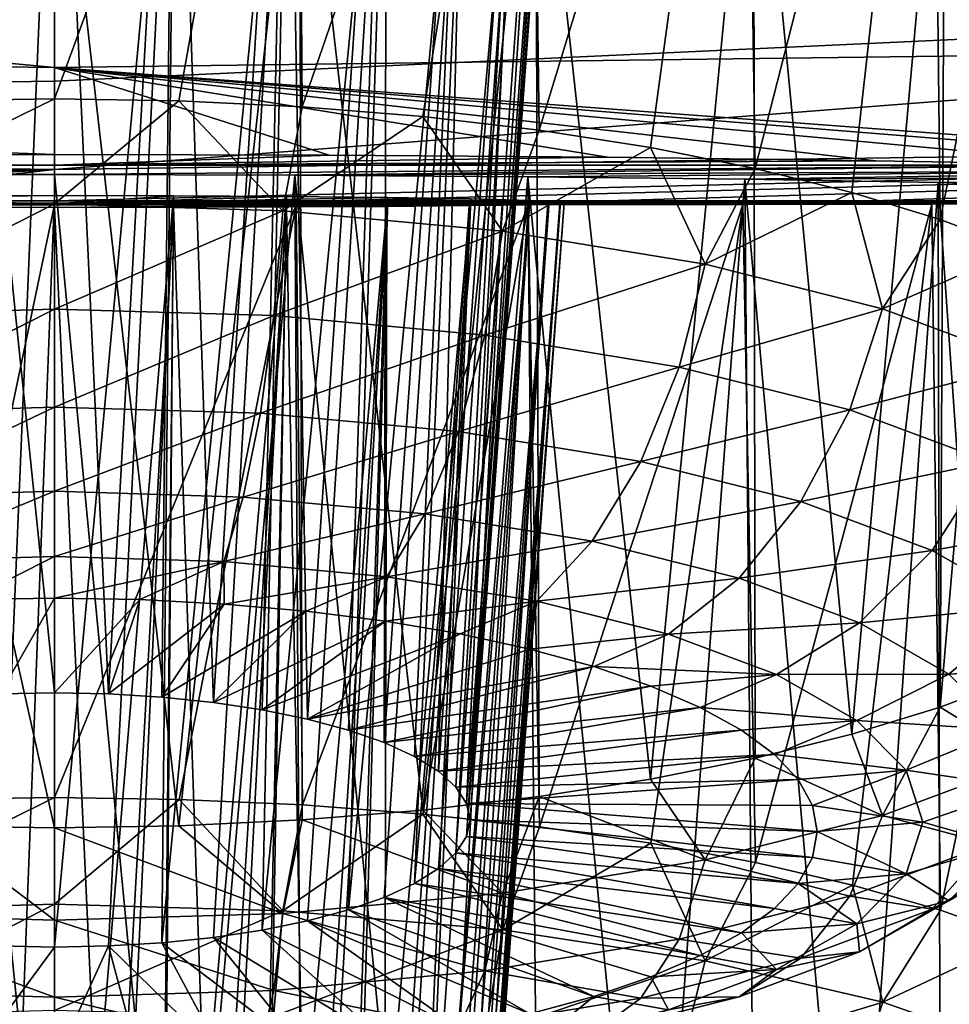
# Model space of a CAD drawing. Header units: metres. Extents: x -90 to 304, y -90 to 74.
# Tile 276 of 570: x 239.96 to 241.08, y -15.04 to -13.86. Entities that reach past the tile are written whole.
import ezdxf

# ---------------------------------------------------------------- set-up
doc = ezdxf.new("R2010")
doc.units = ezdxf.units.M
doc.layers.add('solid_21662050_350', color=7, linetype='CONTINUOUS')

msp = doc.modelspace()

# ---------------------------------------------------------------- linework, layer by layer
at = {"layer": 'solid_21662050_350'}
for points in [[(239.707733, -13.15389, 212.404846), (240, -13.150327, 212.376022), (239.850143, -13.953019, 212.186935)], [(239.850143, -13.953019, 212.186935), (240, -13.150327, 212.376022), (240, -13.950618, 212.179459)], [(240.292267, -13.15389, 212.404846), (240, -13.950618, 212.179459), (240, -13.150327, 212.376022)], [(240.292267, -13.15389, 212.404846), (240.149857, -13.953019, 212.186935), (240, -13.950618, 212.179459)], [(240.292267, -13.15389, 212.404846), (240.29808, -13.960196, 212.209274), (240.149857, -13.953019, 212.186935)], [(240.292267, -13.15389, 212.404846), (240.572418, -13.164377, 212.489792), (240.29808, -13.960196, 212.209274)], [(240.572418, -13.164377, 212.489792), (240.443039, -13.972069, 212.246262), (240.29808, -13.960196, 212.209274)], [(240.572418, -13.164377, 212.489792), (240.58313, -13.988508, 212.29747), (240.443039, -13.972069, 212.246262)], [(240.572418, -13.164377, 212.489792), (240.829697, -13.181244, 212.62674), (240.58313, -13.988508, 212.29747)], [(240.829697, -13.181244, 212.62674), (240.716843, -14.009336, 212.362335), (240.58313, -13.988508, 212.29747)], [(240.829697, -13.181244, 212.62674), (240.842697, -14.03432, 212.440155), (240.716843, -14.009336, 212.362335)], [(240.829697, -13.181244, 212.62674), (241.055344, -13.203742, 212.810074), (240.842697, -14.03432, 212.440155)], [(241.055344, -13.203742, 212.810074), (240.95932, -14.06319, 212.530075), (240.842697, -14.03432, 212.440155)], [(241.055344, -13.203742, 212.810074), (241.06543, -14.095628, 212.631104), (240.95932, -14.06319, 212.530075)], [(241.055344, -13.203742, 212.810074), (241.242325, -13.231059, 213.033646), (241.06543, -14.095628, 212.631104)], [(241.242325, -13.231059, 213.033646), (241.159866, -14.131279, 212.742142), (241.06543, -14.095628, 212.631104)], [(239.855667, -13.267997, 213.291946), (240, -14.664726, 212.930801), (240, -13.265867, 213.274399)], [(239.855667, -13.267997, 213.291946), (239.934738, -14.666034, 212.934875), (240, -14.664726, 212.930801)], [(240.065262, -14.666034, 212.934875), (240, -13.265867, 213.274399), (240, -14.664726, 212.930801)], [(240.144119, -13.26799, 213.291901), (240, -13.265867, 213.274399), (240.065262, -14.666034, 212.934875)], [(240.144119, -13.26799, 213.291901), (240.065262, -14.666034, 212.934875), (240.12941, -14.669935, 212.947021)], [(240.144119, -13.26799, 213.291901), (240.12941, -14.669935, 212.947021), (240.19133, -14.67636, 212.967041)], [(240.279984, -13.274232, 213.343369), (240.144119, -13.26799, 213.291901), (240.19133, -14.67636, 212.967041)], [(240.279984, -13.274232, 213.343369), (240.19133, -14.67636, 212.967041), (240.25, -14.685205, 212.994583)], [(240.279984, -13.274232, 213.343369), (240.25, -14.685205, 212.994583), (240.304382, -14.696312, 213.029175)], [(240.399948, -13.284224, 213.425903), (240.279984, -13.274232, 213.343369), (240.304382, -14.696312, 213.029175)], [(240.399948, -13.284224, 213.425903), (240.304382, -14.696312, 213.029175), (240.353546, -14.709495, 213.070236)], [(240.399948, -13.284224, 213.425903), (240.353546, -14.709495, 213.070236), (240.396683, -14.724525, 213.11705)], [(240.497421, -13.297424, 213.535172), (240.399948, -13.284224, 213.425903), (240.396683, -14.724525, 213.11705)], [(240.497421, -13.297424, 213.535172), (240.396683, -14.724525, 213.11705), (240.433014, -14.741149, 213.168823)], [(240.497421, -13.297424, 213.535172), (240.433014, -14.741149, 213.168823), (240.461945, -14.759085, 213.224686)], [(240.566803, -13.313136, 213.665604), (240.497421, -13.297424, 213.535172), (240.461945, -14.759085, 213.224686)], [(240.566803, -13.313136, 213.665604), (240.461945, -14.759085, 213.224686), (240.482956, -14.778013, 213.283646)], [(240.566803, -13.313136, 213.665604), (240.482956, -14.778013, 213.283646), (240.495728, -14.797624, 213.344727)], [(240.603546, -13.330525, 213.81041), (240.566803, -13.313136, 213.665604), (240.495728, -14.797624, 213.344727)], [(240.603546, -13.330525, 213.81041), (240.495728, -14.797624, 213.344727), (240.5, -14.817575, 213.40686)], [(240.608627, -13.339535, 213.885605), (240.5, -14.817575, 213.40686), (240.495728, -14.837524, 213.469009)], [(240.604568, -13.348552, 213.960999), (240.608627, -13.339535, 213.885605), (240.495728, -14.837524, 213.469009)], [(240.608627, -13.339535, 213.885605), (240.603546, -13.330525, 213.81041), (240.5, -14.817575, 213.40686)], [(240.591431, -13.357421, 214.035309), (240.604568, -13.348552, 213.960999), (240.495728, -14.837524, 213.469009)], [(240.591431, -13.357421, 214.035309), (240.495728, -14.837524, 213.469009), (240.482956, -14.857136, 213.53009)], [(240.569427, -13.366008, 214.107361), (240.591431, -13.357421, 214.035309), (240.482956, -14.857136, 213.53009)], [(240.569427, -13.366008, 214.107361), (240.461945, -14.876063, 213.589035), (240.433014, -14.894, 213.644897)], [(240.500519, -13.381809, 214.24028), (240.569427, -13.366008, 214.107361), (240.433014, -14.894, 213.644897)], [(240.569427, -13.366008, 214.107361), (240.482956, -14.857136, 213.53009), (240.461945, -14.876063, 213.589035)], [(240.500519, -13.381809, 214.24028), (240.396683, -14.910623, 213.696671), (240.353546, -14.925653, 213.7435)], [(240.402451, -13.395041, 214.351898), (240.500519, -13.381809, 214.24028), (240.353546, -14.925653, 213.7435)], [(240.500519, -13.381809, 214.24028), (240.433014, -14.894, 213.644897), (240.396683, -14.910623, 213.696671)], [(240.402451, -13.395041, 214.351898), (240.304382, -14.938836, 213.784546), (240.25, -14.949944, 213.819153)], [(240.281433, -13.404982, 214.435959), (240.402451, -13.395041, 214.351898), (240.25, -14.949944, 213.819153)], [(240.402451, -13.395041, 214.351898), (240.353546, -14.925653, 213.7435), (240.304382, -14.938836, 213.784546)], [(240.281433, -13.404982, 214.435959), (240.19133, -14.958788, 213.846695), (240.12941, -14.965213, 213.866714)], [(240.144699, -13.41114, 214.488098), (240.281433, -13.404982, 214.435959), (240.12941, -14.965213, 213.866714)], [(240.281433, -13.404982, 214.435959), (240.25, -14.949944, 213.819153), (240.19133, -14.958788, 213.846695)], [(239.855286, -13.411139, 214.488098), (240, -13.413224, 214.505768), (239.934738, -14.969114, 213.87886)], [(240, -13.413224, 214.505768), (240, -14.970422, 213.882935), (239.934738, -14.969114, 213.87886)], [(240.144699, -13.41114, 214.488098), (240, -14.970422, 213.882935), (240, -13.413224, 214.505768)], [(240.144699, -13.41114, 214.488098), (240.065262, -14.969114, 213.87886), (240, -14.970422, 213.882935)], [(240.144699, -13.41114, 214.488098), (240.12941, -14.965213, 213.866714), (240.065262, -14.969114, 213.87886)], [(241.172104, -13.450203, 214.869736), (241.06543, -14.682148, 214.457901), (241.159866, -14.646497, 214.346863)], [(241.172104, -13.450203, 214.869736), (241.071594, -13.463389, 214.982773), (241.06543, -14.682148, 214.457901)], [(241.071594, -13.463389, 214.982773), (240.840866, -13.485753, 215.175293), (240.95932, -14.714585, 214.558929)], [(241.071594, -13.463389, 214.982773), (240.95932, -14.714585, 214.558929), (241.06543, -14.682148, 214.457901)], [(235.418762, -13.481162, 233.969894), (240, -13.912913, 230.479721), (240, -13.768553, 232.194702)], [(235.418762, -13.481162, 233.969894), (235.697906, -13.858036, 230.275528), (240, -13.912913, 230.479721)], [(244.581238, -13.481162, 233.969894), (240, -13.538503, 234.175156), (244.302094, -13.858036, 230.275528)], [(240.840866, -13.485753, 215.175293), (240.578461, -13.502211, 215.317535), (240.716843, -14.76844, 214.726669)], [(240.840866, -13.485753, 215.175293), (240.716843, -14.76844, 214.726669), (240.842697, -14.743456, 214.648849)], [(240.840866, -13.485753, 215.175293), (240.842697, -14.743456, 214.648849), (240.95932, -14.714585, 214.558929)], [(240.578461, -13.502211, 215.317535), (240.294632, -13.512273, 215.404739), (240.443039, -14.805707, 214.842743)], [(240.578461, -13.502211, 215.317535), (240.443039, -14.805707, 214.842743), (240.58313, -14.789268, 214.791534)], [(240.578461, -13.502211, 215.317535), (240.58313, -14.789268, 214.791534), (240.716843, -14.76844, 214.726669)], [(239.705368, -13.512273, 215.404739), (240, -14.827158, 214.909546), (240, -13.515656, 215.434113)], [(239.705368, -13.512273, 215.404739), (239.850143, -14.824757, 214.902069), (240, -14.827158, 214.909546)], [(240.294632, -13.512273, 215.404739), (240, -13.515656, 215.434113), (240.149857, -14.824757, 214.902069)], [(240, -13.515656, 215.434113), (240, -14.827158, 214.909546), (240.149857, -14.824757, 214.902069)], [(240.294632, -13.512273, 215.404739), (240.149857, -14.824757, 214.902069), (240.29808, -14.81758, 214.879715)], [(240.294632, -13.512273, 215.404739), (240.29808, -14.81758, 214.879715), (240.443039, -14.805707, 214.842743)], [(240, -13.538503, 234.175156), (240, -13.768553, 232.194702), (244.302094, -13.858036, 230.275528)], [(236.268295, -13.983745, 222.567474), (236.552673, -13.769721, 218.608063), (240, -13.820378, 218.790588)], [(240, -13.768553, 232.194702), (240, -13.912913, 230.479721), (244.302094, -13.858036, 230.275528)], [(243.447342, -13.769721, 218.608063), (243.731689, -13.983733, 222.567139), (240, -14.03554, 222.752975)], [(240, -13.92928, 220.427002), (243.447342, -13.769721, 218.608063), (240, -14.03554, 222.752975)], [(240, -13.92928, 220.427002), (240, -13.820378, 218.790588), (243.447342, -13.769721, 218.608063)], [(236.268295, -13.983745, 222.567474), (240, -13.820378, 218.790588), (240, -13.92928, 220.427002)], [(235.697906, -13.858036, 230.275528), (240, -14.017661, 228.605942), (240, -13.912913, 230.479721)], [(239.669434, -14.018433, 228.578064), (240, -14.017661, 228.605942), (235.697906, -13.858036, 230.275528)], [(241.746216, -14.04329, 227.549423), (244.302094, -13.858036, 230.275528), (240, -13.912913, 230.479721)], [(240.33046, -14.018431, 228.578094), (240, -13.912913, 230.479721), (240, -14.017661, 228.605942)], [(241.536148, -14.036594, 227.860443), (241.746216, -14.04329, 227.549423), (240, -13.912913, 230.479721)], [(241.281158, -14.030389, 228.123276), (241.536148, -14.036594, 227.860443), (240, -13.912913, 230.479721)], [(240.987991, -14.025062, 228.333557), (241.281158, -14.030389, 228.123276), (240, -13.912913, 230.479721)], [(240.665161, -14.020952, 228.487228), (240.987991, -14.025062, 228.333557), (240, -13.912913, 230.479721)], [(240.33046, -14.018431, 228.578094), (240.665161, -14.020952, 228.487228), (240, -13.912913, 230.479721)], [(236.268295, -13.983745, 222.567474), (240, -13.92928, 220.427002), (240, -14.03554, 222.752975)], [(239.725159, -14.085211, 212.190842), (240, -13.950618, 212.179459), (240, -14.076936, 212.16507)], [(239.725159, -14.085211, 212.190842), (239.850143, -13.953019, 212.186935), (240, -13.950618, 212.179459)], [(240, -14.076936, 212.16507), (240, -13.950618, 212.179459), (240.149857, -13.953019, 212.186935)], [(240.274841, -14.085211, 212.190842), (240, -14.076936, 212.16507), (240.149857, -13.953019, 212.186935)], [(240.274841, -14.085211, 212.190842), (240.149857, -13.953019, 212.186935), (240.29808, -13.960196, 212.209274)], [(240.274841, -14.085211, 212.190842), (240.29808, -13.960196, 212.209274), (240.443039, -13.972069, 212.246262)], [(240.539108, -14.109717, 212.267166), (240.274841, -14.085211, 212.190842), (240.443039, -13.972069, 212.246262)], [(240.539108, -14.109717, 212.267166), (240.443039, -13.972069, 212.246262), (240.58313, -13.988508, 212.29747)], [(238.27536, -14.071191, 225.369064), (236.268295, -13.983745, 222.567474), (240, -14.03554, 222.752975)], [(240, -14.073343, 224.35759), (240, -14.03554, 222.752975), (243.731689, -13.983733, 222.567139)], [(240.331299, -14.073359, 224.385086), (240, -14.073343, 224.35759), (243.731689, -13.983733, 222.567139)], [(240.664948, -14.07343, 224.475128), (240.331299, -14.073359, 224.385086), (243.731689, -13.983733, 222.567139)], [(240.539108, -14.109717, 212.267166), (240.58313, -13.988508, 212.29747), (240.716843, -14.009336, 212.362335)], [(240.984253, -14.073421, 224.625656), (240.664948, -14.07343, 224.475128), (243.731689, -13.983733, 222.567139)], [(241.270813, -14.073165, 224.827713), (240.984253, -14.073421, 224.625656), (243.731689, -13.983733, 222.567139)], [(240.782669, -14.149513, 212.391129), (240.539108, -14.109717, 212.267166), (240.716843, -14.009336, 212.362335)], [(240.782669, -14.149513, 212.391129), (240.716843, -14.009336, 212.362335), (240.842697, -14.03432, 212.440155)], [(240, -14.030364, 228.28569), (239.011887, -14.025064, 228.333466), (238.718842, -14.030389, 228.12326)], [(239.011887, -14.025064, 228.333466), (240, -14.017661, 228.605942), (239.334686, -14.020955, 228.487137)], [(240, -14.030364, 228.28569), (240, -14.017661, 228.605942), (239.011887, -14.025064, 228.333466)], [(239.334686, -14.020955, 228.487137), (240, -14.017661, 228.605942), (239.669434, -14.018433, 228.578064)], [(240, -14.030364, 228.28569), (240.33046, -14.018431, 228.578094), (240, -14.017661, 228.605942)], [(240, -14.030364, 228.28569), (240.665161, -14.020952, 228.487228), (240.33046, -14.018431, 228.578094)], [(240, -14.030364, 228.28569), (240.987991, -14.025062, 228.333557), (240.665161, -14.020952, 228.487228)], [(240, -14.030364, 228.28569), (241.281158, -14.030389, 228.123276), (240.987991, -14.025062, 228.333557)], [(238.481277, -14.072494, 225.076477), (238.27536, -14.071191, 225.369064), (240, -14.03554, 222.752975)], [(240, -14.041719, 227.962021), (238.718842, -14.030389, 228.12326), (238.463882, -14.036594, 227.860474)], [(239.710815, -14.042376, 227.932785), (240, -14.041719, 227.962021), (238.463882, -14.036594, 227.860474)], [(238.728699, -14.073163, 224.827972), (238.481277, -14.072494, 225.076477), (240, -14.03554, 222.752975)], [(240, -14.030364, 228.28569), (238.718842, -14.030389, 228.12326), (240, -14.041719, 227.962021)], [(239.014771, -14.07342, 224.626129), (238.728699, -14.073163, 224.827972), (240, -14.03554, 222.752975)], [(239.334015, -14.07343, 224.475555), (239.014771, -14.07342, 224.626129), (240, -14.03554, 222.752975)], [(239.668076, -14.073359, 224.385284), (239.334015, -14.07343, 224.475555), (240, -14.03554, 222.752975)], [(239.668076, -14.073359, 224.385284), (240, -14.03554, 222.752975), (240, -14.073343, 224.35759)], [(240, -14.030364, 228.28569), (240, -14.041719, 227.962021), (241.281158, -14.030389, 228.123276)], [(240.289169, -14.042376, 227.932785), (241.281158, -14.030389, 228.123276), (240, -14.041719, 227.962021)], [(240.289169, -14.042376, 227.932785), (241.536148, -14.036594, 227.860443), (241.281158, -14.030389, 228.123276)], [(240.569336, -14.044294, 227.84549), (241.536148, -14.036594, 227.860443), (240.289169, -14.042376, 227.932785)], [(240.830582, -14.047335, 227.701889), (241.536148, -14.036594, 227.860443), (240.569336, -14.044294, 227.84549)], [(240.782669, -14.149513, 212.391129), (240.842697, -14.03432, 212.440155), (240.95932, -14.06319, 212.530075)], [(240.830582, -14.047335, 227.701889), (241.746216, -14.04329, 227.549423), (241.536148, -14.036594, 227.860443)], [(240, -15.610179, 227.372482), (240, -14.041719, 227.962021), (239.710815, -14.042376, 227.932785)], [(240, -15.610179, 227.372482), (239.710815, -14.042376, 227.932785), (239.850067, -15.607934, 227.364944)], [(240.149933, -15.607934, 227.364944), (240, -14.041719, 227.962021), (240, -15.610179, 227.372482)], [(240.289169, -14.042376, 227.932785), (240, -14.041719, 227.962021), (240.149933, -15.607934, 227.364944)], [(240.289169, -14.042376, 227.932785), (240.149933, -15.607934, 227.364944), (240.298233, -15.601224, 227.342438)], [(240.289169, -14.042376, 227.932785), (240.298233, -15.601224, 227.342438), (240.443253, -15.590123, 227.305206)], [(240.569336, -14.044294, 227.84549), (240.289169, -14.042376, 227.932785), (240.443253, -15.590123, 227.305206)], [(240.569336, -14.044294, 227.84549), (240.443253, -15.590123, 227.305206), (240.58342, -15.574751, 227.253632)], [(240.569336, -14.044294, 227.84549), (240.58342, -15.574751, 227.253632), (240.717194, -15.555278, 227.188309)], [(240.830582, -14.047335, 227.701889), (240.569336, -14.044294, 227.84549), (240.717194, -15.555278, 227.188309)], [(240.830582, -14.047335, 227.701889), (240.717194, -15.555278, 227.188309), (240.843109, -15.531917, 227.109955)], [(241.062912, -14.051255, 227.505463), (241.746216, -14.04329, 227.549423), (240.830582, -14.047335, 227.701889)], [(240.830582, -14.047335, 227.701889), (240.843109, -15.531917, 227.109955), (240.959793, -15.504923, 227.019394)], [(241.062912, -14.051255, 227.505463), (240.830582, -14.047335, 227.701889), (240.959793, -15.504923, 227.019394)], [(241.256226, -14.055728, 227.262039), (241.746216, -14.04329, 227.549423), (241.062912, -14.051255, 227.505463)], [(241.062912, -14.051255, 227.505463), (240.959793, -15.504923, 227.019394), (241.065964, -15.474592, 226.917664)], [(241.062912, -14.051255, 227.505463), (241.065964, -15.474592, 226.917664), (241.160446, -15.441257, 226.805847)], [(241.256226, -14.055728, 227.262039), (241.062912, -14.051255, 227.505463), (241.160446, -15.441257, 226.805847)], [(240, -14.076069, 224.570709), (239.014771, -14.07342, 224.626129), (239.334015, -14.07343, 224.475555)], [(240, -14.078229, 224.782486), (239.709381, -14.078198, 224.811829), (239.014771, -14.07342, 224.626129)], [(240, -14.076069, 224.570709), (240, -14.078229, 224.782486), (239.014771, -14.07342, 224.626129)], [(240, -14.076069, 224.570709), (239.334015, -14.07343, 224.475555), (239.668076, -14.073359, 224.385284)], [(239.391266, -14.074662, 226.423538), (240, -14.067075, 226.989609), (239.405045, -14.073736, 226.502151)], [(240, -14.076741, 226.353973), (240, -14.067075, 226.989609), (239.391266, -14.074662, 226.423538)], [(239.405045, -14.073736, 226.502151), (240, -14.067075, 226.989609), (239.427963, -14.072804, 226.578156)], [(239.427963, -14.072804, 226.578156), (240, -14.067075, 226.989609), (239.499069, -14.070996, 226.717438)], [(239.499069, -14.070996, 226.717438), (240, -14.067075, 226.989609), (239.598999, -14.069394, 226.833038)], [(239.598999, -14.069394, 226.833038), (240, -14.067075, 226.989609), (239.720718, -14.06814, 226.919037)], [(240, -14.076069, 224.570709), (239.668076, -14.073359, 224.385284), (240, -14.073343, 224.35759)], [(239.720718, -14.06814, 226.919037), (240, -14.067075, 226.989609), (239.856827, -14.067347, 226.971832)], [(239.856827, -14.067347, 226.971832), (240, -14.067075, 226.989609), (239.934738, -15.765157, 226.346786)], [(239.934738, -15.765157, 226.346786), (240, -14.067075, 226.989609), (240, -15.766379, 226.350876)], [(240.143051, -14.067347, 226.971863), (240, -15.766379, 226.350876), (240, -14.067075, 226.989609)], [(240, -14.076741, 226.353973), (240.143051, -14.067347, 226.971863), (240, -14.067075, 226.989609)], [(240.143051, -14.067347, 226.971863), (240.065262, -15.765157, 226.346786), (240, -15.766379, 226.350876)], [(240, -14.076741, 226.353973), (240.27916, -14.068139, 226.919098), (240.143051, -14.067347, 226.971863)], [(240, -14.076741, 226.353973), (240.400879, -14.069393, 226.83313), (240.27916, -14.068139, 226.919098)], [(240, -14.076741, 226.353973), (240.500839, -14.070994, 226.717575), (240.400879, -14.069393, 226.83313)], [(240, -14.076741, 226.353973), (240.571976, -14.072803, 226.578323), (240.500839, -14.070994, 226.717575)], [(240, -14.076741, 226.353973), (240.59491, -14.073734, 226.502335), (240.571976, -14.072803, 226.578323)], [(240, -14.078229, 224.782486), (240.984253, -14.073421, 224.625656), (241.270813, -14.073165, 224.827713)], [(240.290604, -14.078198, 224.811829), (240, -14.078229, 224.782486), (241.270813, -14.073165, 224.827713)], [(240.664948, -14.07343, 224.475128), (240, -14.073343, 224.35759), (240.331299, -14.073359, 224.385086)], [(240, -14.076069, 224.570709), (240, -14.073343, 224.35759), (240.664948, -14.07343, 224.475128)], [(240, -14.076069, 224.570709), (240.664948, -14.07343, 224.475128), (240.984253, -14.073421, 224.625656)], [(240, -14.076069, 224.570709), (240.984253, -14.073421, 224.625656), (240, -14.078229, 224.782486)], [(240.143051, -14.067347, 226.971863), (240.12941, -15.761512, 226.334549), (240.065262, -15.765157, 226.346786)], [(240.143051, -14.067347, 226.971863), (240.27916, -14.068139, 226.919098), (240.12941, -15.761512, 226.334549)], [(240.27916, -14.068139, 226.919098), (240.19133, -15.755507, 226.314407), (240.12941, -15.761512, 226.334549)], [(240.27916, -14.068139, 226.919098), (240.25, -15.747241, 226.286682), (240.19133, -15.755507, 226.314407)], [(240.27916, -14.068139, 226.919098), (240.400879, -14.069393, 226.83313), (240.25, -15.747241, 226.286682)], [(240.400879, -14.069393, 226.83313), (240.304382, -15.73686, 226.251862), (240.25, -15.747241, 226.286682)], [(240.290604, -14.078198, 224.811829), (241.270813, -14.073165, 224.827713), (240.570007, -14.078082, 224.898575)], [(240.400879, -14.069393, 226.83313), (240.353546, -15.724541, 226.210541), (240.304382, -15.73686, 226.251862)], [(240.400879, -14.069393, 226.83313), (240.500839, -14.070994, 226.717575), (240.353546, -15.724541, 226.210541)], [(240.500839, -14.070994, 226.717575), (240.396683, -15.710493, 226.163422), (240.353546, -15.724541, 226.210541)], [(240.500839, -14.070994, 226.717575), (240.433014, -15.694959, 226.111313), (240.396683, -15.710493, 226.163422)], [(240.500839, -14.070994, 226.717575), (240.571976, -14.072803, 226.578323), (240.433014, -15.694959, 226.111313)], [(240.571976, -14.072803, 226.578323), (240.461945, -15.678196, 226.055084), (240.433014, -15.694959, 226.111313)], [(240.571976, -14.072803, 226.578323), (240.59491, -14.073734, 226.502335), (240.461945, -15.678196, 226.055084)], [(240.570007, -14.078082, 224.898575), (241.270813, -14.073165, 224.827713), (241.518555, -14.072495, 225.07637)], [(240.570007, -14.078082, 224.898575), (241.518555, -14.072495, 225.07637), (240.827896, -14.077787, 225.03923)], [(240.99614, -14.203071, 212.557938), (240.782669, -14.149513, 212.391129), (240.95932, -14.06319, 212.530075)], [(240.827896, -14.077787, 225.03923), (241.518555, -14.072495, 225.07637), (241.055435, -14.077187, 225.228882)], [(240.99614, -14.203071, 212.557938), (240.95932, -14.06319, 212.530075), (241.06543, -14.095628, 212.631104)], [(241.055435, -14.077187, 225.228882), (241.518555, -14.072495, 225.07637), (241.724518, -14.071192, 225.36882)], [(241.055435, -14.077187, 225.228882), (241.724518, -14.071192, 225.36882), (241.245026, -14.076132, 225.461853)], [(240, -14.076741, 226.353973), (239.391266, -14.074662, 226.423538), (239.386917, -14.075553, 226.343704)], [(240, -14.076741, 226.353973), (239.386917, -14.075553, 226.343704), (239.392044, -14.076398, 226.26413)], [(240, -14.076741, 226.353973), (239.392044, -14.076398, 226.26413), (239.406464, -14.077189, 226.186249)], [(240, -14.076741, 226.353973), (239.406464, -14.077189, 226.186249), (239.429764, -14.077909, 226.111282)], [(240, -14.076741, 226.353973), (239.429764, -14.077909, 226.111282), (239.461411, -14.078552, 226.04039)], [(240, -14.076741, 226.353973), (239.461411, -14.078552, 226.04039), (239.500809, -14.079125, 225.974457)], [(240, -14.076741, 226.353973), (239.500809, -14.079125, 225.974457), (239.599869, -14.08004, 225.860825)], [(240, -14.076741, 226.353973), (239.599869, -14.08004, 225.860825), (239.720734, -14.08067, 225.775787)], [(239.850067, -14.792845, 224.630783), (239.709381, -14.078198, 224.811829), (240, -14.078229, 224.782486)], [(240, -14.076741, 226.353973), (239.720734, -14.08067, 225.775787), (239.856598, -14.081035, 225.72319)], [(239.736069, -14.211361, 212.207932), (239.725159, -14.085211, 212.190842), (240, -14.076936, 212.16507)], [(239.736069, -14.211361, 212.207932), (240, -14.076936, 212.16507), (240, -14.203414, 212.183182)], [(239.850067, -14.792845, 224.630783), (240, -14.078229, 224.782486), (240, -14.7906, 224.623245)], [(240, -14.076741, 226.353973), (239.856598, -14.081035, 225.72319), (240, -14.081155, 225.705399)], [(239.856598, -14.081035, 225.72319), (240, -15.480691, 225.392563), (240, -14.081155, 225.705399)], [(239.856598, -14.081035, 225.72319), (239.934738, -15.481913, 225.396652), (240, -15.480691, 225.392563)], [(240, -14.076741, 226.353973), (240.608704, -14.074659, 226.423737), (240.59491, -14.073734, 226.502335)], [(240, -14.076741, 226.353973), (240.613083, -14.075551, 226.343872), (240.608704, -14.074659, 226.423737)], [(240.613083, -14.075551, 226.343872), (240, -14.081155, 225.705399), (240.607956, -14.076398, 226.264206)], [(240, -14.076741, 226.353973), (240, -14.081155, 225.705399), (240.613083, -14.075551, 226.343872)], [(240.607956, -14.076398, 226.264206), (240, -14.081155, 225.705399), (240.593521, -14.07719, 226.186188)], [(240, -14.203414, 212.183182), (240, -14.076936, 212.16507), (240.274841, -14.085211, 212.190842)], [(240.593521, -14.07719, 226.186188), (240, -14.081155, 225.705399), (240.570175, -14.077911, 226.111115)], [(240.570175, -14.077911, 226.111115), (240, -14.081155, 225.705399), (240.538452, -14.078555, 226.040146)], [(240.290604, -14.078198, 224.811829), (240, -14.7906, 224.623245), (240, -14.078229, 224.782486)], [(240.290604, -14.078198, 224.811829), (240.149933, -14.792845, 224.630783), (240, -14.7906, 224.623245)], [(240.538452, -14.078555, 226.040146), (240, -14.081155, 225.705399), (240.499008, -14.079128, 225.974182)], [(240.499008, -14.079128, 225.974182), (240, -14.081155, 225.705399), (240.399841, -14.080042, 225.860565)], [(240.399841, -14.080042, 225.860565), (240, -14.081155, 225.705399), (240.278992, -14.080672, 225.775635)], [(240.278992, -14.080672, 225.775635), (240, -14.081155, 225.705399), (240.143265, -14.081035, 225.723145)], [(240.143265, -14.081035, 225.723145), (240, -14.081155, 225.705399), (240.065262, -15.481913, 225.396652)], [(240, -14.081155, 225.705399), (240, -15.480691, 225.392563), (240.065262, -15.481913, 225.396652)], [(240.263931, -14.211361, 212.207932), (240, -14.203414, 212.183182), (240.274841, -14.085211, 212.190842)], [(240.143265, -14.081035, 225.723145), (240.065262, -15.481913, 225.396652), (240.12941, -15.485559, 225.40889)], [(240.143265, -14.081035, 225.723145), (240.12941, -15.485559, 225.40889), (240.19133, -15.491563, 225.429031)], [(240.278992, -14.080672, 225.775635), (240.143265, -14.081035, 225.723145), (240.19133, -15.491563, 225.429031)], [(240.290604, -14.078198, 224.811829), (240.298233, -14.799555, 224.65329), (240.149933, -14.792845, 224.630783)], [(240.278992, -14.080672, 225.775635), (240.19133, -15.491563, 225.429031), (240.25, -15.499829, 225.456757)], [(240.278992, -14.080672, 225.775635), (240.25, -15.499829, 225.456757), (240.304382, -15.510209, 225.491577)], [(240.263931, -14.211361, 212.207932), (240.274841, -14.085211, 212.190842), (240.539108, -14.109717, 212.267166)], [(240.399841, -14.080042, 225.860565), (240.278992, -14.080672, 225.775635), (240.304382, -15.510209, 225.491577)], [(240.290604, -14.078198, 224.811829), (240.570007, -14.078082, 224.898575), (240.298233, -14.799555, 224.65329)], [(240.570007, -14.078082, 224.898575), (240.443253, -14.810657, 224.690536), (240.298233, -14.799555, 224.65329)], [(240.399841, -14.080042, 225.860565), (240.304382, -15.510209, 225.491577), (240.353546, -15.522529, 225.532898)], [(240.399841, -14.080042, 225.860565), (240.353546, -15.522529, 225.532898), (240.396683, -15.536576, 225.580017)], [(240.499008, -14.079128, 225.974182), (240.396683, -15.536576, 225.580017), (240.433014, -15.552112, 225.632141)], [(240.499008, -14.079128, 225.974182), (240.399841, -14.080042, 225.860565), (240.396683, -15.536576, 225.580017)], [(240.538452, -14.078555, 226.040146), (240.433014, -15.552112, 225.632141), (240.461945, -15.568873, 225.688354)], [(240.538452, -14.078555, 226.040146), (240.499008, -14.079128, 225.974182), (240.433014, -15.552112, 225.632141)], [(240.570007, -14.078082, 224.898575), (240.58342, -14.826028, 224.742096), (240.443253, -14.810657, 224.690536)], [(240.59491, -14.073734, 226.502335), (240.482956, -15.660507, 225.995743), (240.461945, -15.678196, 226.055084)], [(240.570175, -14.077911, 226.111115), (240.461945, -15.568873, 225.688354), (240.482956, -15.586563, 225.747696)], [(240.570175, -14.077911, 226.111115), (240.538452, -14.078555, 226.040146), (240.461945, -15.568873, 225.688354)], [(240.59491, -14.073734, 226.502335), (240.608704, -14.074659, 226.423737), (240.482956, -15.660507, 225.995743)], [(240.608704, -14.074659, 226.423737), (240.495728, -15.642179, 225.934265), (240.482956, -15.660507, 225.995743)], [(240.593521, -14.07719, 226.186188), (240.482956, -15.586563, 225.747696), (240.495728, -15.60489, 225.809174)], [(240.593521, -14.07719, 226.186188), (240.570175, -14.077911, 226.111115), (240.482956, -15.586563, 225.747696)], [(240.608704, -14.074659, 226.423737), (240.613083, -14.075551, 226.343872), (240.495728, -15.642179, 225.934265)], [(240.613083, -14.075551, 226.343872), (240.5, -15.623535, 225.871719), (240.495728, -15.642179, 225.934265)], [(240.607956, -14.076398, 226.264206), (240.495728, -15.60489, 225.809174), (240.5, -15.623535, 225.871719)], [(240.607956, -14.076398, 226.264206), (240.593521, -14.07719, 226.186188), (240.495728, -15.60489, 225.809174)], [(240.613083, -14.075551, 226.343872), (240.607956, -14.076398, 226.264206), (240.5, -15.623535, 225.871719)], [(240.570007, -14.078082, 224.898575), (240.827896, -14.077787, 225.03923), (240.58342, -14.826028, 224.742096)], [(240.827896, -14.077787, 225.03923), (240.717194, -14.845501, 224.807419), (240.58342, -14.826028, 224.742096)], [(240.827896, -14.077787, 225.03923), (240.843109, -14.868862, 224.885773), (240.717194, -14.845501, 224.807419)], [(240.827896, -14.077787, 225.03923), (241.055435, -14.077187, 225.228882), (240.843109, -14.868862, 224.885773)], [(241.055435, -14.077187, 225.228882), (240.959793, -14.895856, 224.976334), (240.843109, -14.868862, 224.885773)], [(241.055435, -14.077187, 225.228882), (241.065964, -14.926187, 225.078064), (240.959793, -14.895856, 224.976334)], [(241.055435, -14.077187, 225.228882), (241.245026, -14.076132, 225.461853), (241.065964, -14.926187, 225.078064)], [(241.245026, -14.076132, 225.461853), (241.160446, -14.959521, 225.18988), (241.065964, -14.926187, 225.078064)], [(240.99614, -14.203071, 212.557938), (241.06543, -14.095628, 212.631104), (241.159866, -14.131279, 212.742142)], [(240.263931, -14.211361, 212.207932), (240.539108, -14.109717, 212.267166), (240.517715, -14.234895, 212.281235)], [(240.517715, -14.234895, 212.281235), (240.539108, -14.109717, 212.267166), (240.782669, -14.149513, 212.391129)], [(241.171341, -14.268331, 212.761185), (240.99614, -14.203071, 212.557938), (241.159866, -14.131279, 212.742142)], [(240.517715, -14.234895, 212.281235), (240.782669, -14.149513, 212.391129), (240.751602, -14.273112, 212.400269)], [(240.751602, -14.273112, 212.400269), (240.782669, -14.149513, 212.391129), (240.99614, -14.203071, 212.557938)], [(239.736069, -14.211361, 212.207932), (240, -14.203414, 212.183182), (239.752304, -14.328631, 212.255981)], [(239.752304, -14.328631, 212.255981), (240, -14.203414, 212.183182), (240, -14.321174, 212.232758)], [(240.263931, -14.211361, 212.207932), (240, -14.321174, 212.232758), (240, -14.203414, 212.183182)], [(240.751602, -14.273112, 212.400269), (240.99614, -14.203071, 212.557938), (240.956619, -14.324544, 212.560455)], [(240.956619, -14.324544, 212.560455), (240.99614, -14.203071, 212.557938), (241.171341, -14.268331, 212.761185)], [(240.263931, -14.211361, 212.207932), (240.247696, -14.328631, 212.255981), (240, -14.321174, 212.232758)], [(240.263931, -14.211361, 212.207932), (240.517715, -14.234895, 212.281235), (240.247696, -14.328631, 212.255981)], [(240.517715, -14.234895, 212.281235), (240.48587, -14.350718, 212.324768), (240.247696, -14.328631, 212.255981)], [(240.517715, -14.234895, 212.281235), (240.751602, -14.273112, 212.400269), (240.48587, -14.350718, 212.324768)], [(240.751602, -14.273112, 212.400269), (240.705383, -14.386585, 212.436478), (240.48587, -14.350718, 212.324768)], [(240.751602, -14.273112, 212.400269), (240.956619, -14.324544, 212.560455), (240.705383, -14.386585, 212.436478)], [(240.956619, -14.324544, 212.560455), (241.171341, -14.268331, 212.761185), (241.124863, -14.387214, 212.755646)], [(239.752304, -14.328631, 212.255981), (240, -14.321174, 212.232758), (239.772797, -14.429364, 212.331863)], [(239.772797, -14.429364, 212.331863), (240, -14.321174, 212.232758), (240, -14.422523, 212.310547)], [(240.247696, -14.328631, 212.255981), (240, -14.422523, 212.310547), (240, -14.321174, 212.232758)], [(240.247696, -14.328631, 212.255981), (240.227203, -14.429364, 212.331863), (240, -14.422523, 212.310547)], [(240.247696, -14.328631, 212.255981), (240.48587, -14.350718, 212.324768), (240.227203, -14.429364, 212.331863)], [(240.956619, -14.324544, 212.560455), (240.897781, -14.434854, 212.586823), (240.705383, -14.386585, 212.436478)], [(240.956619, -14.324544, 212.560455), (241.124863, -14.387214, 212.755646), (240.897781, -14.434854, 212.586823)], [(240.48587, -14.350718, 212.324768), (240.445679, -14.449624, 212.394958), (240.227203, -14.429364, 212.331863)], [(240.48587, -14.350718, 212.324768), (240.705383, -14.386585, 212.436478), (240.445679, -14.449624, 212.394958)], [(240.705383, -14.386585, 212.436478), (240.647018, -14.482523, 212.497421), (240.445679, -14.449624, 212.394958)], [(240.705383, -14.386585, 212.436478), (240.897781, -14.434854, 212.586823), (240.647018, -14.482523, 212.497421)], [(241.124863, -14.387214, 212.755646), (241.055679, -14.493669, 212.77002), (240.897781, -14.434854, 212.586823)], [(241.124863, -14.387214, 212.755646), (241.249878, -14.458713, 212.978333), (241.055679, -14.493669, 212.77002)], [(239.772797, -14.429364, 212.331863), (240, -14.422523, 212.310547), (239.796219, -14.506983, 212.430603)], [(239.796219, -14.506983, 212.430603), (240, -14.422523, 212.310547), (240, -14.500847, 212.411499)], [(240.227203, -14.429364, 212.331863), (240, -14.500847, 212.411499), (240, -14.422523, 212.310547)], [(240.227203, -14.429364, 212.331863), (240.203781, -14.506983, 212.430603), (240, -14.500847, 212.411499)], [(240.227203, -14.429364, 212.331863), (240.445679, -14.449624, 212.394958), (240.203781, -14.506983, 212.430603)], [(240.897781, -14.434854, 212.586823), (240.823502, -14.526797, 212.63533), (240.647018, -14.482523, 212.497421)], [(240.897781, -14.434854, 212.586823), (241.055679, -14.493669, 212.77002), (240.823502, -14.526797, 212.63533)], [(240.445679, -14.449624, 212.394958), (240.399734, -14.525153, 212.487198), (240.203781, -14.506983, 212.430603)], [(240.445679, -14.449624, 212.394958), (240.647018, -14.482523, 212.497421), (240.399734, -14.525153, 212.487198)], [(241.249878, -14.458713, 212.978333), (241.173004, -14.560771, 212.979004), (241.055679, -14.493669, 212.77002)], [(240.647018, -14.482523, 212.497421), (240.580322, -14.554661, 212.579117), (240.399734, -14.525153, 212.487198)], [(240.647018, -14.482523, 212.497421), (240.823502, -14.526797, 212.63533), (240.580322, -14.554661, 212.579117)], [(241.055679, -14.493669, 212.77002), (240.968323, -14.580746, 212.80336), (240.823502, -14.526797, 212.63533)], [(241.055679, -14.493669, 212.77002), (241.173004, -14.560771, 212.979004), (240.968323, -14.580746, 212.80336)], [(239.796219, -14.506983, 212.430603), (240, -14.500847, 212.411499), (239.897278, -14.552757, 212.534378)], [(239.897278, -14.552757, 212.534378), (240, -14.500847, 212.411499), (240, -14.550994, 212.528885)], [(240, -14.500847, 212.411499), (240.203781, -14.506983, 212.430603), (240, -14.550994, 212.528885)], [(240.203781, -14.506983, 212.430603), (240.102722, -14.552757, 212.534378), (240, -14.550994, 212.528885)], [(240.203781, -14.506983, 212.430603), (240.204147, -14.558025, 212.550781), (240.102722, -14.552757, 212.534378)], [(240.203781, -14.506983, 212.430603), (240.399734, -14.525153, 212.487198), (240.204147, -14.558025, 212.550781)], [(240.399734, -14.525153, 212.487198), (240.303009, -14.566732, 212.577896), (240.204147, -14.558025, 212.550781)], [(240.399734, -14.525153, 212.487198), (240.398071, -14.578768, 212.615387), (240.303009, -14.566732, 212.577896)], [(240.399734, -14.525153, 212.487198), (240.580322, -14.554661, 212.579117), (240.398071, -14.578768, 212.615387)], [(240.823502, -14.526797, 212.63533), (240.738602, -14.594371, 212.702789), (240.580322, -14.554661, 212.579117)], [(240.823502, -14.526797, 212.63533), (240.968323, -14.580746, 212.80336), (240.738602, -14.594371, 212.702789)], [(239.897278, -14.552757, 212.534378), (240, -14.550994, 212.528885), (239.934738, -14.666034, 212.934875)], [(240, -14.550994, 212.528885), (240, -14.664726, 212.930801), (239.934738, -14.666034, 212.934875)], [(240, -14.550994, 212.528885), (240.102722, -14.552757, 212.534378), (240, -14.664726, 212.930801)], [(240.102722, -14.552757, 212.534378), (240.065262, -14.666034, 212.934875), (240, -14.664726, 212.930801)], [(240.102722, -14.552757, 212.534378), (240.204147, -14.558025, 212.550781), (240.065262, -14.666034, 212.934875)], [(240.204147, -14.558025, 212.550781), (240.12941, -14.669935, 212.947021), (240.065262, -14.666034, 212.934875)], [(240.204147, -14.558025, 212.550781), (240.303009, -14.566732, 212.577896), (240.12941, -14.669935, 212.947021)], [(240.580322, -14.554661, 212.579117), (240.488113, -14.593982, 212.662766), (240.398071, -14.578768, 212.615387)], [(240.580322, -14.554661, 212.579117), (240.572021, -14.612182, 212.719452), (240.488113, -14.593982, 212.662766)], [(240.580322, -14.554661, 212.579117), (240.738602, -14.594371, 212.702789), (240.572021, -14.612182, 212.719452)], [(240.303009, -14.566732, 212.577896), (240.19133, -14.67636, 212.967041), (240.12941, -14.669935, 212.947021)], [(240.303009, -14.566732, 212.577896), (240.398071, -14.578768, 212.615387), (240.19133, -14.67636, 212.967041)], [(241.173004, -14.560771, 212.979004), (241.075943, -14.642296, 212.995056), (240.968323, -14.580746, 212.80336)], [(241.173004, -14.560771, 212.979004), (241.245255, -14.633581, 213.205795), (241.075943, -14.642296, 212.995056)], [(240.398071, -14.578768, 212.615387), (240.25, -14.685205, 212.994583), (240.19133, -14.67636, 212.967041)], [(240.398071, -14.578768, 212.615387), (240.488113, -14.593982, 212.662766), (240.25, -14.685205, 212.994583)], [(240.968323, -14.580746, 212.80336), (240.8685, -14.642758, 212.8535), (240.738602, -14.594371, 212.702789)], [(240.968323, -14.580746, 212.80336), (241.075943, -14.642296, 212.995056), (240.8685, -14.642758, 212.8535)], [(240.488113, -14.593982, 212.662766), (240.304382, -14.696312, 213.029175), (240.25, -14.685205, 212.994583)], [(240.488113, -14.593982, 212.662766), (240.572021, -14.612182, 212.719452), (240.304382, -14.696312, 213.029175)], [(240.738602, -14.594371, 212.702789), (240.648727, -14.633139, 212.784729), (240.572021, -14.612182, 212.719452)], [(240.738602, -14.594371, 212.702789), (240.8685, -14.642758, 212.8535), (240.648727, -14.633139, 212.784729)], [(240.572021, -14.612182, 212.719452), (240.648727, -14.633139, 212.784729), (240.304382, -14.696312, 213.029175)], [(240.648727, -14.633139, 212.784729), (240.353546, -14.709495, 213.070236), (240.304382, -14.696312, 213.029175)], [(240.648727, -14.633139, 212.784729), (240.717285, -14.65659, 212.857773), (240.353546, -14.709495, 213.070236)], [(240.8685, -14.642758, 212.8535), (240.717285, -14.65659, 212.857773), (240.648727, -14.633139, 212.784729)], [(241.245255, -14.633581, 213.205795), (241.142212, -14.709081, 213.203079), (241.075943, -14.642296, 212.995056)], [(240.8685, -14.642758, 212.8535), (240.776825, -14.68224, 212.937668), (240.717285, -14.65659, 212.857773)], [(240.8685, -14.642758, 212.8535), (240.965027, -14.697963, 213.025436), (240.776825, -14.68224, 212.937668)], [(241.075943, -14.642296, 212.995056), (240.965027, -14.697963, 213.025436), (240.8685, -14.642758, 212.8535)], [(241.075943, -14.642296, 212.995056), (241.142212, -14.709081, 213.203079), (240.965027, -14.697963, 213.025436)], [(241.171341, -14.746845, 214.251587), (241.159866, -14.646497, 214.346863), (241.06543, -14.682148, 214.457901)], [(240.717285, -14.65659, 212.857773), (240.396683, -14.724525, 213.11705), (240.353546, -14.709495, 213.070236)], [(240.717285, -14.65659, 212.857773), (240.776825, -14.68224, 212.937668), (240.396683, -14.724525, 213.11705)], [(240.776825, -14.68224, 212.937668), (240.433014, -14.741149, 213.168823), (240.396683, -14.724525, 213.11705)], [(240.776825, -14.68224, 212.937668), (240.826599, -14.709767, 213.023392), (240.433014, -14.741149, 213.168823)], [(240.965027, -14.697963, 213.025436), (240.826599, -14.709767, 213.023392), (240.776825, -14.68224, 212.937668)], [(240.99614, -14.812104, 214.454849), (241.06543, -14.682148, 214.457901), (240.95932, -14.714585, 214.558929)], [(240.99614, -14.812104, 214.454849), (241.171341, -14.746845, 214.251587), (241.06543, -14.682148, 214.457901)], [(240.965027, -14.697963, 213.025436), (240.865967, -14.738824, 213.113907), (240.826599, -14.709767, 213.023392)], [(240.965027, -14.697963, 213.025436), (241.024475, -14.757863, 213.212006), (240.865967, -14.738824, 213.113907)], [(241.142212, -14.709081, 213.203079), (241.024475, -14.757863, 213.212006), (240.965027, -14.697963, 213.025436)], [(240.826599, -14.709767, 213.023392), (240.461945, -14.759085, 213.224686), (240.433014, -14.741149, 213.168823)], [(240.826599, -14.709767, 213.023392), (240.865967, -14.738824, 213.113907), (240.461945, -14.759085, 213.224686)], [(241.142212, -14.709081, 213.203079), (241.164597, -14.778536, 213.419403), (241.024475, -14.757863, 213.212006)], [(240.99614, -14.812104, 214.454849), (240.95932, -14.714585, 214.558929), (240.842697, -14.743456, 214.648849)], [(240.865967, -14.738824, 213.113907), (240.482956, -14.778013, 213.283646), (240.461945, -14.759085, 213.224686)], [(240.865967, -14.738824, 213.113907), (240.894455, -14.769046, 213.208023), (240.482956, -14.778013, 213.283646)], [(240.782669, -14.865662, 214.621658), (240.842697, -14.743456, 214.648849), (240.716843, -14.76844, 214.726669)], [(240.782669, -14.865662, 214.621658), (240.99614, -14.812104, 214.454849), (240.842697, -14.743456, 214.648849)], [(241.024475, -14.757863, 213.212006), (240.894455, -14.769046, 213.208023), (240.865967, -14.738824, 213.113907)], [(241.124863, -14.846738, 214.18689), (241.171341, -14.746845, 214.251587), (240.99614, -14.812104, 214.454849)], [(241.024475, -14.757863, 213.212006), (240.911682, -14.800053, 213.304611), (240.894455, -14.769046, 213.208023)], [(241.024475, -14.757863, 213.212006), (241.04454, -14.820158, 213.406036), (240.911682, -14.800053, 213.304611)], [(241.164597, -14.778536, 213.419403), (241.04454, -14.820158, 213.406036), (241.024475, -14.757863, 213.212006)], [(240.894455, -14.769046, 213.208023), (240.495728, -14.797624, 213.344727), (240.482956, -14.778013, 213.283646)], [(240.894455, -14.769046, 213.208023), (240.911682, -14.800053, 213.304611), (240.495728, -14.797624, 213.344727)], [(240.782669, -14.865662, 214.621658), (240.716843, -14.76844, 214.726669), (240.58313, -14.789268, 214.791534)], [(241.164597, -14.778536, 213.419403), (241.142212, -14.84799, 213.635727), (241.04454, -14.820158, 213.406036)], [(239.725128, -14.926662, 224.637527), (239.850067, -14.792845, 224.630783), (240, -14.7906, 224.623245)], [(240, -14.918928, 224.611588), (239.725128, -14.926662, 224.637527), (240, -14.7906, 224.623245)], [(240.149933, -14.792845, 224.630783), (240, -14.918928, 224.611588), (240, -14.7906, 224.623245)], [(240.274872, -14.926662, 224.637527), (240, -14.918928, 224.611588), (240.149933, -14.792845, 224.630783)], [(240.274872, -14.926662, 224.637527), (240.149933, -14.792845, 224.630783), (240.298233, -14.799555, 224.65329)], [(240.539108, -14.905457, 214.745605), (240.58313, -14.789268, 214.791534), (240.443039, -14.805707, 214.842743)], [(240.539108, -14.905457, 214.745605), (240.782669, -14.865662, 214.621658), (240.58313, -14.789268, 214.791534)], [(240.274872, -14.926662, 224.637527), (240.298233, -14.799555, 224.65329), (240.443253, -14.810657, 224.690536)], [(240.539108, -14.905457, 214.745605), (240.443039, -14.805707, 214.842743), (240.29808, -14.81758, 214.879715)], [(240.91745, -14.831454, 213.402405), (240.5, -14.817575, 213.40686), (240.495728, -14.797624, 213.344727)], [(240.911682, -14.800053, 213.304611), (240.91745, -14.831454, 213.402405), (240.495728, -14.797624, 213.344727)], [(241.04454, -14.820158, 213.406036), (240.91745, -14.831454, 213.402405), (240.911682, -14.800053, 213.304611)], [(240.274841, -14.929964, 214.821945), (240.29808, -14.81758, 214.879715), (240.149857, -14.824757, 214.902069)], [(240.274841, -14.929964, 214.821945), (240.539108, -14.905457, 214.745605), (240.29808, -14.81758, 214.879715)], [(240.539169, -14.949567, 224.714355), (240.274872, -14.926662, 224.637527), (240.443253, -14.810657, 224.690536)], [(240.539169, -14.949567, 224.714355), (240.443253, -14.810657, 224.690536), (240.58342, -14.826028, 224.742096)], [(240.911682, -14.862856, 213.500214), (240.495728, -14.837524, 213.469009), (240.5, -14.817575, 213.40686)], [(240.91745, -14.831454, 213.402405), (240.911682, -14.862856, 213.500214), (240.5, -14.817575, 213.40686)], [(240.956619, -14.909408, 214.382095), (240.99614, -14.812104, 214.454849), (240.782669, -14.865662, 214.621658)], [(241.124863, -14.846738, 214.18689), (240.99614, -14.812104, 214.454849), (240.956619, -14.909408, 214.382095)], [(239.725159, -14.929964, 214.821945), (240, -14.938239, 214.847717), (239.850143, -14.824757, 214.902069)], [(239.850143, -14.824757, 214.902069), (240, -14.938239, 214.847717), (240, -14.827158, 214.909546)], [(240.274841, -14.929964, 214.821945), (240.149857, -14.824757, 214.902069), (240, -14.827158, 214.909546)], [(240, -14.938239, 214.847717), (240.274841, -14.929964, 214.821945), (240, -14.827158, 214.909546)], [(240.539169, -14.949567, 224.714355), (240.58342, -14.826028, 224.742096), (240.717194, -14.845501, 224.807419)], [(241.04454, -14.820158, 213.406036), (241.024475, -14.882452, 213.600067), (240.91745, -14.831454, 213.402405)], [(241.142212, -14.84799, 213.635727), (241.024475, -14.882452, 213.600067), (241.04454, -14.820158, 213.406036)], [(240.894455, -14.893862, 213.596786), (240.482956, -14.857136, 213.53009), (240.495728, -14.837524, 213.469009)], [(240.911682, -14.862856, 213.500214), (240.894455, -14.893862, 213.596786), (240.495728, -14.837524, 213.469009)], [(241.024475, -14.882452, 213.600067), (240.911682, -14.862856, 213.500214), (240.91745, -14.831454, 213.402405)], [(240.782745, -14.986763, 224.839127), (240.539169, -14.949567, 224.714355), (240.717194, -14.845501, 224.807419)], [(240.782745, -14.986763, 224.839127), (240.717194, -14.845501, 224.807419), (240.843109, -14.868862, 224.885773)], [(241.124863, -14.846738, 214.18689), (240.956619, -14.909408, 214.382095), (241.055679, -14.924933, 214.113251)], [(241.142212, -14.84799, 213.635727), (241.075943, -14.914775, 213.843735), (241.024475, -14.882452, 213.600067)], [(241.124863, -14.846738, 214.18689), (241.055679, -14.924933, 214.113251), (241.173004, -14.857831, 213.904251)], [(241.173004, -14.857831, 213.904251), (241.075943, -14.914775, 213.843735), (241.142212, -14.84799, 213.635727)], [(240.865967, -14.924084, 213.690918), (240.461945, -14.876063, 213.589035), (240.482956, -14.857136, 213.53009)], [(240.894455, -14.893862, 213.596786), (240.865967, -14.924084, 213.690918), (240.482956, -14.857136, 213.53009)], [(240.751602, -14.960839, 214.542282), (240.782669, -14.865662, 214.621658), (240.539108, -14.905457, 214.745605)], [(240.956619, -14.909408, 214.382095), (240.782669, -14.865662, 214.621658), (240.751602, -14.960839, 214.542282)], [(241.024475, -14.882452, 213.600067), (240.894455, -14.893862, 213.596786), (240.911682, -14.862856, 213.500214)], [(241.173004, -14.857831, 213.904251), (241.055679, -14.924933, 214.113251), (241.075943, -14.914775, 213.843735)], [(240.826599, -14.953141, 213.781418), (240.433014, -14.894, 213.644897), (240.461945, -14.876063, 213.589035)], [(240.865967, -14.924084, 213.690918), (240.826599, -14.953141, 213.781418), (240.461945, -14.876063, 213.589035)], [(240.782745, -14.986763, 224.839127), (240.843109, -14.868862, 224.885773), (240.959793, -14.895856, 224.976334)], [(241.024475, -14.882452, 213.600067), (240.965027, -14.942352, 213.786621), (240.894455, -14.893862, 213.596786)], [(241.075943, -14.914775, 213.843735), (240.965027, -14.942352, 213.786621), (241.024475, -14.882452, 213.600067)], [(240.776825, -14.980668, 213.867157), (240.396683, -14.910623, 213.696671), (240.433014, -14.894, 213.644897)], [(240.826599, -14.953141, 213.781418), (240.776825, -14.980668, 213.867157), (240.433014, -14.894, 213.644897)], [(240.996262, -15.03682, 225.00705), (240.782745, -14.986763, 224.839127), (240.959793, -14.895856, 224.976334)], [(240.965027, -14.942352, 213.786621), (240.865967, -14.924084, 213.690918), (240.894455, -14.893862, 213.596786)], [(240.996262, -15.03682, 225.00705), (240.959793, -14.895856, 224.976334), (241.065964, -14.926187, 225.078064)], [(240.517715, -14.999056, 214.661316), (240.539108, -14.905457, 214.745605), (240.274841, -14.929964, 214.821945)], [(240.648727, -15.029769, 214.020096), (240.353546, -14.925653, 213.7435), (240.396683, -14.910623, 213.696671)], [(240.717285, -15.006318, 213.947052), (240.648727, -15.029769, 214.020096), (240.396683, -14.910623, 213.696671)], [(240.776825, -14.980668, 213.867157), (240.717285, -15.006318, 213.947052), (240.396683, -14.910623, 213.696671)], [(240.751602, -14.960839, 214.542282), (240.539108, -14.905457, 214.745605), (240.517715, -14.999056, 214.661316)], [(240.956619, -14.909408, 214.382095), (240.751602, -14.960839, 214.542282), (240.897781, -14.983748, 214.296432)], [(240.956619, -14.909408, 214.382095), (240.897781, -14.983748, 214.296432), (241.055679, -14.924933, 214.113251)], [(239.736313, -15.054017, 224.658173), (239.725128, -14.926662, 224.637527), (240, -14.918928, 224.611588)], [(239.736313, -15.054017, 224.658173), (240, -14.918928, 224.611588), (240, -15.046597, 224.633286)], [(240.274872, -14.926662, 224.637527), (240, -15.046597, 224.633286), (240, -14.918928, 224.611588)], [(240.572021, -15.050727, 214.085358), (240.304382, -14.938836, 213.784546), (240.353546, -14.925653, 213.7435)], [(240.648727, -15.029769, 214.020096), (240.572021, -15.050727, 214.085358), (240.353546, -14.925653, 213.7435)], [(240.965027, -14.942352, 213.786621), (240.826599, -14.953141, 213.781418), (240.865967, -14.924084, 213.690918)], [(241.055679, -14.924933, 214.113251), (240.897781, -14.983748, 214.296432), (240.968323, -14.976325, 214.035446)], [(241.075943, -14.914775, 213.843735), (240.968323, -14.976325, 214.035446), (240.965027, -14.942352, 213.786621)], [(241.055679, -14.924933, 214.113251), (240.968323, -14.976325, 214.035446), (241.075943, -14.914775, 213.843735)], [(239.725159, -14.929964, 214.821945), (240, -15.030537, 214.759369), (240, -14.938239, 214.847717)], [(239.736069, -15.022591, 214.734619), (240, -15.030537, 214.759369), (239.725159, -14.929964, 214.821945)], [(240.263687, -15.054017, 224.658173), (240, -15.046597, 224.633286), (240.274872, -14.926662, 224.637527)], [(240.263931, -15.022591, 214.734619), (240.274841, -14.929964, 214.821945), (240, -14.938239, 214.847717)], [(240.263687, -15.054017, 224.658173), (240.274872, -14.926662, 224.637527), (240.539169, -14.949567, 224.714355)], [(240.517715, -14.999056, 214.661316), (240.274841, -14.929964, 214.821945), (240.263931, -15.022591, 214.734619)], [(240.996262, -15.03682, 225.00705), (241.065964, -14.926187, 225.078064), (241.160446, -14.959521, 225.18988)], [(240.263931, -15.022591, 214.734619), (240, -14.938239, 214.847717), (240, -15.030537, 214.759369)], [(240.488113, -15.068926, 214.142044), (240.25, -14.949944, 213.819153), (240.304382, -14.938836, 213.784546)], [(240.572021, -15.050727, 214.085358), (240.488113, -15.068926, 214.142044), (240.304382, -14.938836, 213.784546)], [(240.965027, -14.942352, 213.786621), (240.8685, -14.997557, 213.958572), (240.826599, -14.953141, 213.781418)], [(240.968323, -14.976325, 214.035446), (240.8685, -14.997557, 213.958572), (240.965027, -14.942352, 213.786621)], [(240.303009, -15.096175, 214.226913), (240.12941, -14.965213, 213.866714), (240.19133, -14.958788, 213.846695)], [(240.398071, -15.08414, 214.189438), (240.19133, -14.958788, 213.846695), (240.25, -14.949944, 213.819153)], [(240.398071, -15.08414, 214.189438), (240.303009, -15.096175, 214.226913), (240.19133, -14.958788, 213.846695)], [(240.488113, -15.068926, 214.142044), (240.398071, -15.08414, 214.189438), (240.25, -14.949944, 213.819153)], [(240.263687, -15.054017, 224.658173), (240.539169, -14.949567, 224.714355), (240.517258, -15.075992, 224.731888)], [(240.517258, -15.075992, 224.731888), (240.539169, -14.949567, 224.714355), (240.782745, -14.986763, 224.839127)], [(240.751602, -14.960839, 214.542282), (240.517715, -14.999056, 214.661316), (240.705383, -15.032018, 214.446777)], [(240.751602, -14.960839, 214.542282), (240.705383, -15.032018, 214.446777), (240.897781, -14.983748, 214.296432)], [(240.8685, -14.997557, 213.958572), (240.776825, -14.980668, 213.867157), (240.826599, -14.953141, 213.781418)], [(241.171478, -15.097816, 225.211655), (240.996262, -15.03682, 225.00705), (241.160446, -14.959521, 225.18988)], [(239.897278, -15.11015, 214.270447), (239.934738, -14.969114, 213.87886), (240, -14.970422, 213.882935)], [(239.897278, -15.11015, 214.270447), (240, -14.970422, 213.882935), (240, -15.111914, 214.27594)], [(240, -15.111914, 214.27594), (240, -14.970422, 213.882935), (240.065262, -14.969114, 213.87886)], [(240.102722, -15.11015, 214.270447), (240, -15.111914, 214.27594), (240.065262, -14.969114, 213.87886)], [(240.204147, -15.104882, 214.254044), (240.065262, -14.969114, 213.87886), (240.12941, -14.965213, 213.866714)], [(240.204147, -15.104882, 214.254044), (240.102722, -15.11015, 214.270447), (240.065262, -14.969114, 213.87886)], [(240.303009, -15.096175, 214.226913), (240.204147, -15.104882, 214.254044), (240.12941, -14.965213, 213.866714)], [(240.897781, -14.983748, 214.296432), (240.705383, -15.032018, 214.446777), (240.823502, -15.030273, 214.203476)], [(240.8685, -14.997557, 213.958572), (240.717285, -15.006318, 213.947052), (240.776825, -14.980668, 213.867157)], [(240.968323, -14.976325, 214.035446), (240.823502, -15.030273, 214.203476), (240.8685, -14.997557, 213.958572)], [(240.897781, -14.983748, 214.296432), (240.823502, -15.030273, 214.203476), (240.968323, -14.976325, 214.035446)], [(240.517258, -15.075992, 224.731888), (240.782745, -14.986763, 224.839127), (240.750931, -15.111675, 224.851578)], [(240.750931, -15.111675, 224.851578), (240.782745, -14.986763, 224.839127), (240.996262, -15.03682, 225.00705)], [(240.517715, -14.999056, 214.661316), (240.263931, -15.022591, 214.734619), (240.48587, -15.067884, 214.558487)], [(240.517715, -14.999056, 214.661316), (240.48587, -15.067884, 214.558487), (240.705383, -15.032018, 214.446777)], [(240.738602, -15.045944, 214.109283), (240.648727, -15.029769, 214.020096), (240.717285, -15.006318, 213.947052)], [(240.8685, -14.997557, 213.958572), (240.738602, -15.045944, 214.109283), (240.717285, -15.006318, 213.947052)], [(240.823502, -15.030273, 214.203476), (240.738602, -15.045944, 214.109283), (240.8685, -14.997557, 213.958572)], [(239.736069, -15.022591, 214.734619), (240, -15.097428, 214.650497), (240, -15.030537, 214.759369)], [(239.736069, -15.022591, 214.734619), (239.752304, -15.089971, 214.627274), (240, -15.097428, 214.650497)], [(240.263931, -15.022591, 214.734619), (240, -15.030537, 214.759369), (240.247696, -15.089971, 214.627274)], [(240, -15.030537, 214.759369), (240, -15.097428, 214.650497), (240.247696, -15.089971, 214.627274)], [(240.263931, -15.022591, 214.734619), (240.247696, -15.089971, 214.627274), (240.48587, -15.067884, 214.558487)], [(240.705383, -15.032018, 214.446777), (240.48587, -15.067884, 214.558487), (240.647018, -15.074549, 214.34137)], [(240.580322, -15.085654, 214.232956), (240.572021, -15.050727, 214.085358), (240.648727, -15.029769, 214.020096)], [(240.738602, -15.045944, 214.109283), (240.580322, -15.085654, 214.232956), (240.648727, -15.029769, 214.020096)], [(240.823502, -15.030273, 214.203476), (240.647018, -15.074549, 214.34137), (240.738602, -15.045944, 214.109283)], [(240.705383, -15.032018, 214.446777), (240.647018, -15.074549, 214.34137), (240.823502, -15.030273, 214.203476)], [(240.750931, -15.111675, 224.851578), (240.996262, -15.03682, 225.00705), (240.95575, -15.159698, 225.01268)], [(240.95575, -15.159698, 225.01268), (240.996262, -15.03682, 225.00705), (241.171478, -15.097816, 225.211655)]]:
    msp.add_3dface(points, dxfattribs=at)

doc.saveas('drawing.dxf')
